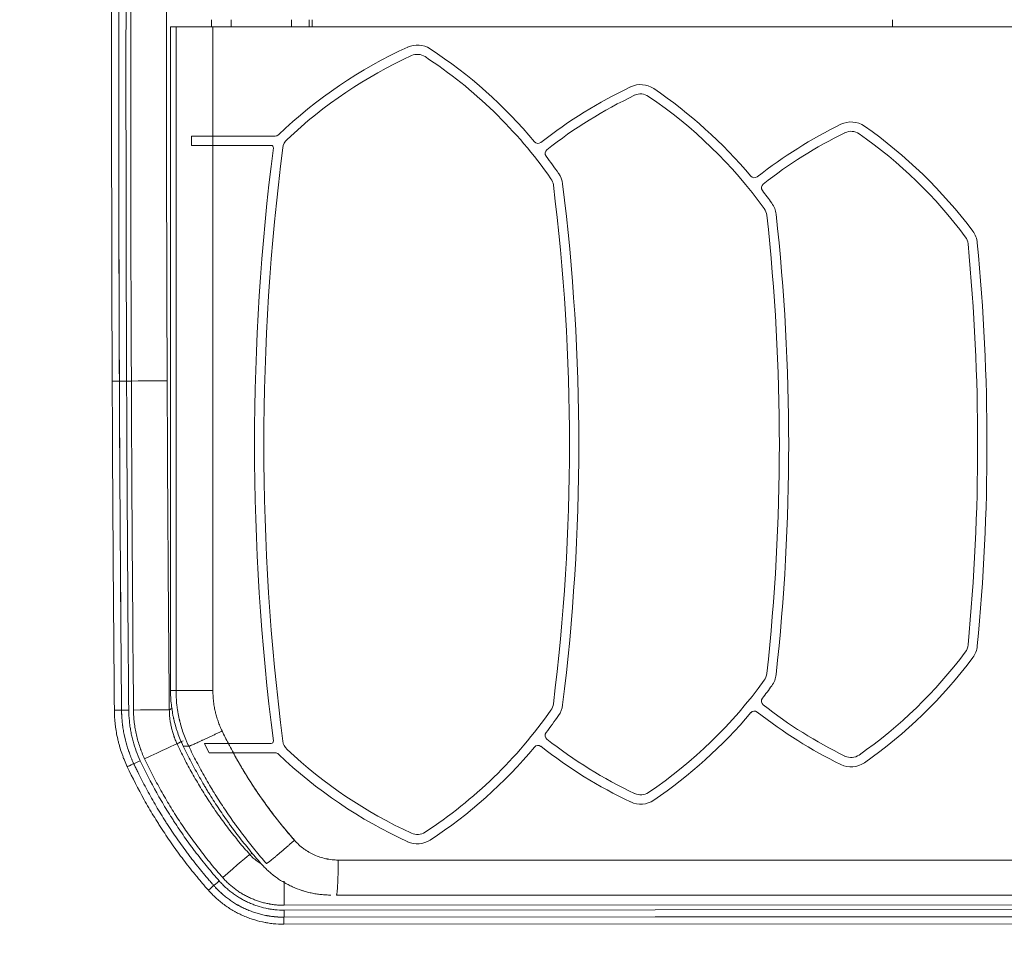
# Model space of a CAD drawing. Header units: millimetres. Extents: x 0 to 594, y 0 to 420.
# Tile 489 of 656: x 166 to 187, y 304 to 324. Entities that reach past the tile are written whole.
import ezdxf

# ---------------------------------------------------------------- set-up
doc = ezdxf.new("R2010")
doc.units = ezdxf.units.MM
doc.layers.add('1', color=7, linetype='Continuous', true_color=0xffffff)
doc.styles.add('Arial', font='txt')
doc.dimstyles.get("Standard").update_dxf_attribs({"dimtxt": 0.18, "dimasz": 0.18, "dimexe": 0.18, "dimexo": 0.0625, "dimgap": 0.09, "dimtad": 0, "dimtih": 1, "dimtoh": 1, "dimdec": 4, "dimzin": 0, "dimdsep": 46, "dimtxsty": 'Standard', "dimcen": 0.09, "dimadec": 0, "dimazin": 0, "dimtfac": 1, "dimtdec": 4, "dimtofl": 0, "dimtmove": 0, "dimatfit": 3, "dimfxl": 0, "dimtolj": 1, "dimtzin": 0, "dimarcsym": 0})

# ---------------------------------------------------------------- blocks, each defined once
blk = doc.blocks.new('_U3')
at = {"layer": '1', "color": 18, "lineweight": 18}
for p, q in [((145.912, 334.177), (158.012, 334.177)), ((156.012, 334.177), (156.012, 250.425)), ((145.911, 298.634), (158.012, 298.634)), ((156.012, 250.425), (161.012, 250.425))]:
    blk.add_line(p, q, dxfattribs=at)
at = {"layer": '1', "color": 18}
for points in [[(156.012, 334.177), (156.95, 330.677), (155.074, 330.677)], [(156.012, 298.634), (155.074, 302.134), (156.95, 302.134)]]:
    blk.add_solid(points, dxfattribs=at)
at = {"layer": '1', "color": 18, "linetype": 'Continuous', "lineweight": 13, "char_height": 3.5, "attachment_point": 7, "line_spacing_factor": 1.047437, "style": 'Arial'}
for s, insert in [('\\fArial|b0|i0;\\W1.0000;0.7', (162.697, 247.789)), ('\\fArial|b0|i0;\\W1.0000;CTRS', (172.644, 247.789)), ('\\fArial|b0|i0;\\W1.0000;FWD LIFT POINTS', (162.697, 240.727))]:
    blk.add_mtext(s, dxfattribs=dict(at, insert=insert))

msp = doc.modelspace()

# ---------------------------------------------------------------- linework, layer by layer
at = {"layer": '1', "color": 155, "linetype": 'Continuous', "lineweight": 18}
for p, q in [((169.309, 323.987), (169.309, 309.784)), ((169.309, 323.987), (169.309, 309.784)), ((169.31, 323.987), (169.309, 323.987)), ((169.31, 323.987), (169.309, 323.987)), ((169.31, 323.987), (169.428, 323.987)), ((169.31, 323.987), (169.428, 323.987)), ((169.428, 323.987), (170.216, 323.987)), ((169.428, 323.987), (170.216, 323.987)), ((170.216, 323.987), (190.367, 323.987)), ((170.216, 323.987), (190.367, 323.987)), ((172.342, 323.987), (172.342, 324.137)), ((184.764, 324.137), (184.764, 323.987)), ((169.759, 321.648), (169.759, 321.448)), ((169.759, 321.648), (170.216, 321.648)), ((170.216, 321.648), (171.552, 321.648)), ((170.216, 321.448), (169.759, 321.448)), ((171.462, 321.448), (170.216, 321.448)), ((168.215, 316.404), (168.216, 316.404)), ((169.31, 309.784), (169.309, 309.784)), ((169.31, 309.784), (169.309, 309.784)), ((170.548, 308.648), (171.462, 308.648)), ((171.552, 308.448), (170.654, 308.448)), ((190.12, 305.405), (172.86, 305.405)), ((190.12, 305.405), (172.86, 305.405))]:
    msp.add_line(p, q, dxfattribs=at)
at = {"layer": '1', "color": 155, "linetype": 'Continuous', "lineweight": 13}
for p, q in [((169.31, 323.987), (169.31, 309.784)), ((169.31, 323.987), (169.31, 309.784)), ((169.428, 309.784), (169.428, 323.987)), ((170.216, 323.987), (170.216, 321.448)), ((170.216, 323.987), (170.216, 321.648)), ((171.901, 323.987), (171.901, 324.137)), ((172.28, 324.137), (172.28, 323.987)), ((179.245, 322.519), (179.238, 322.519)), ((183.747, 321.719), (183.739, 321.719)), ((170.216, 321.448), (170.216, 309.784)), ((177.349, 321.215), (177.341, 321.215)), ((177.359, 321.354), (177.366, 321.354)), ((177.609, 320.849), (177.617, 320.849)), ((177.703, 320.624), (177.696, 320.624)), ((181.99, 320.621), (181.998, 320.621)), ((181.98, 320.481), (181.972, 320.481)), ((182.174, 320.212), (182.182, 320.212)), ((182.274, 319.973), (182.266, 319.973)), ((168.429, 316.405), (168.37, 316.405)), ((168.472, 316.405), (168.429, 316.405)), ((182.266, 310.124), (182.274, 310.124)), ((182.182, 309.885), (182.174, 309.885)), ((169.31, 309.784), (169.428, 309.784)), ((169.428, 309.784), (170.216, 309.784)), ((177.696, 309.473), (177.703, 309.473)), ((181.972, 309.616), (181.98, 309.616)), ((181.998, 309.476), (181.99, 309.476)), ((168.262, 309.362), (168.263, 309.362)), ((177.617, 309.248), (177.609, 309.248)), ((177.341, 308.882), (177.349, 308.882)), ((177.366, 308.742), (177.359, 308.742)), ((183.739, 308.378), (183.747, 308.378)), ((168.523, 308.215), (168.524, 308.215)), ((179.238, 307.578), (179.245, 307.578)), ((172.9, 306.155), (190.159, 306.155)), ((172.9, 306.155), (190.159, 306.155)), ((170.236, 305.608), (170.237, 305.609)), ((191.817, 305.202), (171.74, 305.187)), ((171.743, 305.081), (191.597, 305.097)), ((191.59, 304.795), (171.737, 304.78)), ((191.594, 304.947), (171.74, 304.931)), ((171.74, 304.93), (191.593, 304.945)), ((171.74, 304.93), (171.74, 304.931))]:
    msp.add_line(p, q, dxfattribs=at)
at = {"layer": '1', "color": 155, "linetype": 'Continuous', "lineweight": 18}
for centre, major_axis, ratio, start_param, end_param in [((178.579, 314.364), (0, 10.1), 0.99863, 0.428633, 0.761301), ((174.594, 323.096), (0, 0.5), 0.99863, 5.704997, 6.711819), ((178.579, 314.364), (0, 9.9), 0.99863, 0.428633, 0.754836), ((174.594, 323.096), (0, 0.3), 0.99863, 5.704997, 6.711819), ((169.355, 315.056), (0, 9.9), 0.99863, 5.323245, 5.704997), ((169.355, 315.056), (0, 10.1), 0.99863, 5.407371, 5.704997), ((183.477, 313.572), (0, 10.1), 0.99863, 0.442339, 0.666704), ((179.374, 322.248), (0, 0.5), 0.99863, 5.689421, 6.725524), ((183.477, 313.572), (0, 9.9), 0.99863, 0.442339, 0.66635), ((179.374, 322.248), (0, 0.3), 0.99863, 5.689421, 6.725524), ((174.01, 314.291), (0, 9.9), 0.99863, 5.338709, 5.689421), ((174.01, 314.291), (0, 10.1), 0.99863, 5.411239, 5.689421), ((188.094, 312.827), (0, 10.1), 0.99863, 0.45524, 0.665016), ((183.879, 321.449), (0, 0.5), 0.99863, 5.67477, 6.738425), ((178.399, 313.572), (0, 10.1), 0.99863, 5.353248, 5.67477), ((171.552, 321.748), (0, 0.1), 0.99863, 3.141593, 3.902894), ((188.094, 312.827), (0, 9.9), 0.99863, 0.45524, 0.664436), ((183.879, 321.449), (0, 0.3), 0.99863, 5.67477, 6.738425), ((178.399, 313.572), (0, 9.9), 0.99863, 5.353248, 5.67477), ((171.462, 321.398), (0, 0.05), 0.99863, 4.585428, 6.283185), ((172.01, 321.357), (0, 0.3), 0.99863, 0.754836, 1.443267), ((177.178, 321.588), (0, 0.1), 0.99863, 2.265779, 3.808297), ((221.14, 315.048), (0, 50.1), 0.99863, 1.443835, 1.697757), ((221.14, 315.048), (0, 49.9), 0.99863, 1.443267, 1.698325), ((177.428, 321.276), (0, 0.1), 0.99863, 0.66635, 2.226559), ((169.355, 315.056), (0, 10.1), 0.99863, 5.323245, 5.368152), ((177.208, 320.563), (0, 0.5), 0.99863, 4.83634, 5.323245), ((177.208, 320.563), (0, 0.3), 0.99863, 4.83634, 5.323245), ((133.011, 315.048), (0, 44.9), 0.99863, 4.588438, 4.83634), ((133.011, 315.048), (0, 45.1), 0.99863, 4.588438, 4.83634), ((181.808, 320.853), (0, 0.1), 0.99863, 2.269647, 3.806609), ((182.059, 320.542), (0, 0.1), 0.99863, 0.664436, 2.230424), ((174.01, 314.291), (0, 10.1), 0.99863, 5.338709, 5.372017), ((181.777, 319.919), (0, 0.5), 0.99863, 4.821803, 5.338709), ((181.777, 319.919), (0, 0.3), 0.99863, 4.821803, 5.338709), ((137.505, 315.048), (0, 44.9), 0.99863, 4.602975, 4.821803), ((137.505, 315.048), (0, 45.1), 0.99863, 4.602975, 4.821803), ((186.084, 319.312), (0, 0.5), 0.99863, 4.808122, 5.353248), ((186.084, 319.312), (0, 0.3), 0.99863, 4.808122, 5.353248), ((141.749, 315.048), (0, 44.9), 0.99863, 4.616656, 4.808122), ((141.749, 315.048), (0, 45.1), 0.99863, 4.616656, 4.808122), ((168.066, 316.403), (0.15, 0.001), 0.000099, 0.034906, 1.594053), ((186.084, 310.785), (0, 0.3), 0.99863, 4.07153, 4.616656), ((186.084, 310.785), (0, 0.5), 0.99863, 4.07153, 4.616656), ((178.399, 316.525), (0, 9.9), 0.99863, 3.750008, 4.07153), ((178.399, 316.525), (0, 10.1), 0.99863, 3.750008, 4.07153), ((181.777, 310.178), (0, 0.3), 0.99863, 4.086069, 4.602975), ((181.777, 310.178), (0, 0.5), 0.99863, 4.086069, 4.602975), ((174.01, 315.806), (0, 9.9), 0.99863, 3.735357, 4.086069), ((174.01, 315.806), (0, 10.1), 0.99863, 4.052761, 4.086069), ((177.208, 309.534), (0, 0.3), 0.99863, 4.101533, 4.588438), ((177.208, 309.534), (0, 0.5), 0.99863, 4.101533, 4.588438), ((182.059, 309.555), (0, 0.1), 0.99863, 0.911168, 2.477157), ((188.094, 317.27), (0, 9.9), 0.99863, 2.477157, 2.686352), ((169.355, 315.041), (0, 9.9), 0.99863, 3.719781, 4.101533), ((169.355, 315.041), (0, 10.1), 0.99863, 4.056626, 4.101533), ((174.01, 315.806), (0, 10.1), 0.99863, 3.735357, 4.013539), ((181.808, 309.243), (0, 0.1), 0.99863, 5.618169, 7.155131), ((188.094, 317.27), (0, 10.1), 0.99863, 2.476576, 2.686352), ((177.428, 308.821), (0, 0.1), 0.99863, 0.915034, 2.475242), ((171.462, 308.698), (0, 0.05), 0.99863, 3.141593, 4.83935), ((172.01, 308.74), (0, 0.3), 0.99863, 1.698325, 2.386756), ((169.355, 315.041), (0, 10.1), 0.99863, 3.719781, 4.017407), ((177.178, 308.509), (0, 0.1), 0.99863, 5.616481, 7.158999), ((183.477, 316.525), (0, 10.1), 0.99863, 2.474888, 2.699254), ((183.477, 316.525), (0, 9.9), 0.99863, 2.475242, 2.699254), ((171.552, 308.348), (0, 0.1), 0.99863, 5.521884, 6.283185), ((178.579, 315.733), (0, 10.1), 0.99863, 2.380292, 2.712959), ((178.579, 315.733), (0, 9.9), 0.99863, 2.386756, 2.712959), ((183.879, 308.648), (0, 0.3), 0.99863, 2.686352, 3.750008), ((183.879, 308.648), (0, 0.5), 0.99863, 2.686352, 3.750008), ((179.374, 307.849), (0, 0.3), 0.99863, 2.699254, 3.735357), ((179.374, 307.849), (0, 0.5), 0.99863, 2.699254, 3.735357), ((174.594, 307.001), (0, 0.3), 0.99863, 2.712959, 3.719781), ((174.594, 307.001), (0, 0.5), 0.99863, 2.712959, 3.719781)]:
    msp.add_ellipse(centre, major_axis=major_axis, ratio=ratio, start_param=start_param, end_param=end_param, dxfattribs=at)
at = {"layer": '1', "color": 155, "linetype": 'Continuous', "lineweight": 13}
for centre, major_axis, ratio, start_param, end_param in [((168.489, 316.405), (-0.75, -0.003), 0.000099, 3.193897, 4.735679), ((168.112, 309.36), (0.15, 0.001), 0.000208, 0.034907, 1.594095), ((168.413, 309.363), (-0.15, -0.001), 0.000208, 0.034907, 1.594095), ((168.535, 309.364), (-0.75, -0.007), 0.000208, 3.193924, 4.735687), ((168.772, 308.323), (-0.679, -0.319), 0.009907, 3.199861, 4.733477), ((168.388, 308.151), (0.136, 0.064), 0.009907, 1.259359, 1.591884), ((168.388, 308.151), (0.136, 0.064), 0.009907, 0.034908, 1.259359), ((168.66, 308.279), (0.136, 0.064), 0.009907, 3.176501, 4.733477), ((170.445, 305.778), (-0.562, -0.497), 0.015425, 3.197965, 4.729851), ((170.349, 305.708), (0.112, 0.099), 0.015425, 3.176503, 4.729851), ((171.757, 305.187), (-0.001, 0.75), 0.023297, 0.809005, 1.570779), ((170.124, 305.509), (0.112, 0.099), 0.015425, 0.034911, 1.588258), ((171.74, 305.081), (0, 0.15), 0.023297, 3.176509, 4.712371), ((171.74, 304.78), (0, -0.15), 0.023297, 3.176509, 4.712371)]:
    msp.add_ellipse(centre, major_axis=major_axis, ratio=ratio, start_param=start_param, end_param=end_param, dxfattribs=at)
for points, knots in [([(168.062, 316.403), (168.055, 318.039), (168.051, 319.675), (168.048, 322.947), (168.049, 324.583), (168.06, 329.49), (168.079, 332.762), (168.108, 336.034)], [0, 0, 0, 0, 0.25, 0.25, 0.5, 0.5, 1, 1, 1, 1]), ([(168.261, 336.032), (168.232, 332.761), (168.214, 329.49), (168.202, 324.582), (168.201, 322.947), (168.204, 319.675), (168.209, 318.04), (168.215, 316.404)], [0, 0, 0, 0, 0.5, 0.5, 0.75, 0.75, 1, 1, 1, 1]), ([(168.216, 316.404), (168.21, 318.04), (168.205, 319.676), (168.202, 322.947), (168.203, 324.583), (168.211, 327.855), (168.217, 329.491), (168.236, 332.762), (168.248, 334.398), (168.262, 336.034)], [0, 0, 0, 0, 0.25, 0.25, 0.5, 0.5, 0.75, 0.75, 1, 1, 1, 1]), ([(168.416, 336.051), (168.401, 334.414), (168.389, 332.776), (168.371, 329.502), (168.364, 327.865), (168.357, 324.591), (168.356, 322.953), (168.359, 319.679), (168.363, 318.042), (168.37, 316.405)], [0, 0, 0, 0, 0.25, 0.25, 0.5, 0.5, 0.75, 0.75, 1, 1, 1, 1]), ([(168.37, 316.404), (168.36, 316.404), (168.35, 316.404), (168.331, 316.404), (168.322, 316.404), (168.304, 316.404), (168.295, 316.404), (168.278, 316.404), (168.271, 316.404), (168.256, 316.404), (168.25, 316.404), (168.239, 316.404), (168.234, 316.404), (168.226, 316.404), (168.223, 316.404), (168.218, 316.404), (168.217, 316.404), (168.216, 316.404)], [0, 0, 0, 0, 0.125, 0.125, 0.25, 0.25, 0.375, 0.375, 0.5, 0.5, 0.625, 0.625, 0.75, 0.75, 0.875, 0.875, 1, 1, 1, 1]), ([(169.7, 308.591), (169.7, 308.591), (169.7, 308.592), (169.699, 308.592), (169.699, 308.593), (169.698, 308.596), (169.695, 308.601), (169.69, 308.611), (169.681, 308.632), (169.662, 308.673), (169.647, 308.708), (169.618, 308.779), (169.581, 308.875), (169.55, 308.973), (169.529, 309.047), (169.522, 309.071), (169.512, 309.109), (169.508, 309.128), (169.503, 309.146), (169.5, 309.159), (169.499, 309.165), (169.486, 309.222), (169.476, 309.272), (169.463, 309.348), (169.457, 309.386), (169.452, 309.425), (169.449, 309.45), (169.447, 309.463), (169.434, 309.578), (169.428, 309.681), (169.428, 309.784)], [0, 0, 0, 0, 0.000977, 0.000977, 0.001953, 0.003906, 0.007813, 0.015625, 0.03125, 0.0625, 0.125, 0.125, 0.25, 0.375, 0.375, 0.4375, 0.4375, 0.46875, 0.484375, 0.484375, 0.5, 0.5, 0.625, 0.625, 0.6875, 0.71875, 0.71875, 0.75, 0.75, 1, 1, 1, 1]), ([(170.216, 309.784), (170.216, 309.709), (170.221, 309.634), (170.23, 309.551), (170.231, 309.541), (170.234, 309.523), (170.237, 309.495), (170.242, 309.467), (170.251, 309.412), (170.258, 309.375), (170.269, 309.329), (170.271, 309.32), (170.275, 309.302), (170.282, 309.275), (170.29, 309.248), (170.305, 309.194), (170.328, 309.123), (170.354, 309.053), (170.383, 308.984), (170.398, 308.95), (170.414, 308.916)], [0, 0, 0, 0, 0.25, 0.25, 0.28125, 0.28125, 0.3125, 0.375, 0.375, 0.5, 0.5, 0.53125, 0.53125, 0.5625, 0.625, 0.625, 0.75, 0.875, 0.875, 1, 1, 1, 1]), ([(168.384, 308.151), (168.362, 308.198), (168.341, 308.246), (168.312, 308.318), (168.302, 308.342), (168.284, 308.391), (168.275, 308.416), (168.25, 308.49), (168.234, 308.539), (168.213, 308.614), (168.206, 308.64), (168.196, 308.677), (168.193, 308.69), (168.187, 308.715), (168.184, 308.728), (168.169, 308.792), (168.159, 308.843), (168.146, 308.92), (168.14, 308.958), (168.134, 308.997), (168.131, 309.023), (168.129, 309.036), (168.116, 309.152), (168.109, 309.256), (168.108, 309.36)], [0, 0, 0, 0, 0.125, 0.125, 0.1875, 0.1875, 0.25, 0.25, 0.375, 0.375, 0.4375, 0.4375, 0.46875, 0.46875, 0.5, 0.5, 0.625, 0.625, 0.6875, 0.71875, 0.71875, 0.75, 0.75, 1, 1, 1, 1]), ([(168.262, 309.362), (168.262, 309.361), (168.262, 309.359), (168.262, 309.357), (168.262, 309.353), (168.262, 309.345), (168.262, 309.328), (168.263, 309.293), (168.266, 309.225), (168.272, 309.147), (168.278, 309.088), (168.281, 309.059), (168.282, 309.05), (168.285, 309.03), (168.291, 308.982), (168.305, 308.895), (168.321, 308.818), (168.334, 308.761), (168.338, 308.742), (168.348, 308.704), (168.352, 308.685), (168.368, 308.628), (168.379, 308.59), (168.397, 308.534), (168.406, 308.507), (168.415, 308.479), (168.422, 308.46), (168.425, 308.451), (168.429, 308.442)], [0, 0, 0, 0, 0.003906, 0.003906, 0.007812, 0.015625, 0.03125, 0.0625, 0.125, 0.25, 0.3125, 0.3125, 0.34375, 0.34375, 0.375, 0.5, 0.625, 0.625, 0.6875, 0.6875, 0.75, 0.75, 0.875, 0.875, 0.9375, 0.96875, 0.96875, 1, 1, 1, 1]), ([(168.429, 308.445), (168.402, 308.518), (168.378, 308.592), (168.356, 308.677), (168.353, 308.687), (168.348, 308.706), (168.346, 308.715), (168.339, 308.743), (168.334, 308.762), (168.321, 308.819), (168.306, 308.896), (168.294, 308.973), (168.287, 309.021), (168.286, 309.031), (168.283, 309.05), (168.28, 309.08), (168.273, 309.147), (168.267, 309.225), (168.264, 309.293), (168.263, 309.328), (168.263, 309.345), (168.263, 309.353), (168.263, 309.358), (168.263, 309.359), (168.263, 309.361), (168.263, 309.361), (168.263, 309.362)], [0, 0, 0, 0, 0.25, 0.25, 0.28125, 0.28125, 0.3125, 0.3125, 0.375, 0.375, 0.5, 0.625, 0.625, 0.65625, 0.65625, 0.6875, 0.75, 0.875, 0.9375, 0.96875, 0.984375, 0.992188, 0.996094, 0.998047, 0.998047, 1, 1, 1, 1]), ([(168.755, 308.323), (168.736, 308.364), (168.718, 308.406), (168.692, 308.468), (168.684, 308.489), (168.674, 308.516), (168.672, 308.521), (168.668, 308.532), (168.667, 308.537), (168.661, 308.553), (168.657, 308.564), (168.639, 308.617), (168.625, 308.66), (168.601, 308.746), (168.579, 308.832), (168.553, 308.963), (168.534, 309.096), (168.526, 309.185), (168.52, 309.274), (168.518, 309.319), (168.518, 309.364)], [0, 0, 0, 0, 0.125, 0.125, 0.1875, 0.1875, 0.203125, 0.203125, 0.21875, 0.21875, 0.25, 0.25, 0.375, 0.375, 0.5, 0.625, 0.75, 0.875, 0.875, 1, 1, 1, 1]), ([(169.284, 309.371), (169.285, 309.339), (169.286, 309.308), (169.29, 309.245), (169.295, 309.183), (169.309, 309.09), (169.327, 308.998), (169.35, 308.908), (169.369, 308.848), (169.381, 308.81), (169.384, 308.803), (169.389, 308.788), (169.392, 308.781), (169.4, 308.758), (169.406, 308.744), (169.424, 308.7), (169.437, 308.671), (169.45, 308.642)], [0, 0, 0, 0, 0.125, 0.125, 0.25, 0.375, 0.5, 0.625, 0.75, 0.75, 0.78125, 0.78125, 0.8125, 0.8125, 0.875, 0.875, 1, 1, 1, 1]), ([(168.429, 309.132), (168.43, 309.113), (168.433, 309.086), (168.437, 309.058), (168.439, 309.04), (168.44, 309.031), (168.447, 308.985), (168.453, 308.948), (168.467, 308.875), (168.474, 308.839), (168.486, 308.785), (168.491, 308.767), (168.5, 308.731), (168.505, 308.713), (168.529, 308.623), (168.575, 308.482), (168.632, 308.346), (168.663, 308.279)], [0, 0, 0, 0, 0.0625, 0.09375, 0.09375, 0.125, 0.125, 0.25, 0.25, 0.375, 0.375, 0.4375, 0.4375, 0.5, 0.5, 0.75, 1, 1, 1, 1]), ([(169.7, 308.591), (169.701, 308.591), (169.704, 308.591), (169.711, 308.594), (169.715, 308.595), (169.726, 308.599), (169.733, 308.602), (169.748, 308.608), (169.757, 308.612), (169.776, 308.62), (169.787, 308.624), (169.81, 308.634), (169.822, 308.64), (169.849, 308.652), (169.863, 308.658), (169.893, 308.672), (169.909, 308.679), (169.942, 308.694), (169.959, 308.702), (169.995, 308.718), (170.014, 308.727), (170.052, 308.744), (170.071, 308.754), (170.112, 308.772), (170.132, 308.782), (170.174, 308.802), (170.195, 308.812), (170.238, 308.832), (170.26, 308.842), (170.304, 308.863), (170.326, 308.874), (170.37, 308.895), (170.392, 308.906), (170.414, 308.916)], [0, 0, 0, 0, 0.0625, 0.0625, 0.125, 0.125, 0.1875, 0.1875, 0.25, 0.25, 0.3125, 0.3125, 0.375, 0.375, 0.4375, 0.4375, 0.5, 0.5, 0.5625, 0.5625, 0.625, 0.625, 0.6875, 0.6875, 0.75, 0.75, 0.8125, 0.8125, 0.875, 0.875, 0.9375, 0.9375, 1, 1, 1, 1]), ([(169.45, 308.642), (169.5, 308.535), (169.605, 308.322), (169.773, 308.009), (169.952, 307.702), (170.078, 307.502), (170.16, 307.378), (170.176, 307.353), (170.209, 307.304), (170.259, 307.23), (170.31, 307.157), (170.413, 307.012), (170.553, 306.822), (170.774, 306.543), (170.928, 306.363), (171.006, 306.274)], [0, 0, 0, 0, 0.125, 0.25, 0.375, 0.5, 0.5, 0.53125, 0.53125, 0.5625, 0.625, 0.625, 0.75, 0.875, 1, 1, 1, 1]), ([(171.363, 306.081), (171.28, 306.176), (171.117, 306.368), (170.96, 306.565), (170.846, 306.714), (170.808, 306.765), (170.752, 306.841), (170.733, 306.866), (170.696, 306.917), (170.678, 306.942), (170.586, 307.07), (170.515, 307.174), (170.376, 307.384), (170.308, 307.49), (170.226, 307.624), (170.21, 307.651), (170.177, 307.705), (170.161, 307.732), (170.113, 307.813), (170.081, 307.868), (169.988, 308.032), (169.868, 308.253), (169.755, 308.477), (169.7, 308.591)], [0, 0, 0, 0, 0.125, 0.25, 0.25, 0.3125, 0.3125, 0.34375, 0.34375, 0.375, 0.375, 0.5, 0.5, 0.625, 0.625, 0.65625, 0.65625, 0.6875, 0.6875, 0.75, 0.75, 0.875, 1, 1, 1, 1]), ([(170.545, 308.653), (170.554, 308.636), (170.617, 308.515), (170.683, 308.395), (170.769, 308.242), (170.799, 308.191), (170.844, 308.116), (170.859, 308.09), (170.889, 308.04), (170.904, 308.015), (170.981, 307.89), (171.044, 307.791), (171.173, 307.596), (171.24, 307.499), (171.325, 307.38), (171.342, 307.356), (171.377, 307.309), (171.394, 307.285), (171.446, 307.214), (171.482, 307.167), (171.589, 307.028), (171.734, 306.844), (171.886, 306.666), (171.964, 306.578)], [0, 0, 0, 0, 0.022909, 0.162494, 0.162494, 0.232286, 0.232286, 0.267182, 0.267182, 0.302078, 0.302078, 0.441662, 0.441662, 0.581247, 0.581247, 0.616143, 0.616143, 0.651039, 0.651039, 0.720831, 0.720831, 0.860416, 1, 1, 1, 1]), ([(168.524, 308.215), (168.524, 308.216), (168.524, 308.216), (168.523, 308.217), (168.522, 308.219), (168.52, 308.223), (168.516, 308.231), (168.509, 308.248), (168.494, 308.281), (168.482, 308.31), (168.458, 308.367), (168.443, 308.406), (168.429, 308.445)], [0, 0, 0, 0, 0.007812, 0.007812, 0.015625, 0.03125, 0.0625, 0.125, 0.25, 0.5, 0.5, 1, 1, 1, 1]), ([(168.429, 308.442), (168.443, 308.403), (168.458, 308.365), (168.481, 308.308), (168.493, 308.28), (168.508, 308.247), (168.515, 308.233), (168.519, 308.224), (168.521, 308.219), (168.523, 308.215)], [0, 0, 0, 0, 0.5, 0.5, 0.75, 0.875, 0.9375, 0.9375, 1, 1, 1, 1]), ([(170.654, 308.448), (170.7, 308.365), (170.747, 308.282), (170.806, 308.179), (170.819, 308.158), (170.843, 308.117), (170.855, 308.097), (170.892, 308.035), (170.917, 307.994), (170.992, 307.873), (171.043, 307.793), (171.148, 307.633), (171.229, 307.515), (171.312, 307.399), (171.354, 307.341), (171.368, 307.321), (171.396, 307.283), (171.467, 307.187), (171.597, 307.016), (171.777, 306.794), (171.901, 306.649), (171.964, 306.578)], [0, 0, 0, 0, 0.125, 0.125, 0.15625, 0.15625, 0.1875, 0.1875, 0.25, 0.25, 0.375, 0.375, 0.5, 0.5625, 0.5625, 0.59375, 0.59375, 0.625, 0.75, 0.875, 1, 1, 1, 1]), ([(170.12, 305.509), (170.076, 305.558), (170.011, 305.633), (169.947, 305.709), (169.905, 305.76), (169.884, 305.785), (169.779, 305.913), (169.614, 306.12), (169.38, 306.439), (169.23, 306.657), (169.14, 306.795), (169.113, 306.837), (169.086, 306.879), (169.068, 306.907), (169.059, 306.921), (169.015, 306.991), (168.911, 307.159), (168.811, 307.33), (168.617, 307.676), (168.497, 307.911), (168.384, 308.151)], [0, 0, 0, 0, 0.0625, 0.09375, 0.09375, 0.125, 0.125, 0.25, 0.375, 0.5, 0.5, 0.53125, 0.546875, 0.546875, 0.5625, 0.5625, 0.625, 0.75, 0.75, 1, 1, 1, 1]), ([(170.237, 305.609), (170.235, 305.61), (170.234, 305.612), (170.231, 305.615), (170.227, 305.619), (170.218, 305.63), (170.199, 305.651), (170.162, 305.695), (170.087, 305.781), (170.024, 305.856), (169.9, 306.007), (169.819, 306.109), (169.72, 306.239), (169.7, 306.265), (169.661, 306.317), (169.603, 306.396), (169.546, 306.475), (169.432, 306.635), (169.359, 306.742), (169.269, 306.878), (169.251, 306.906), (169.225, 306.947), (169.216, 306.961), (169.199, 306.988), (169.155, 307.057), (169.043, 307.237), (168.879, 307.519), (168.725, 307.805), (168.623, 308.009), (168.573, 308.112), (168.549, 308.163), (168.536, 308.189), (168.53, 308.202), (168.528, 308.208), (168.526, 308.211), (168.525, 308.213), (168.524, 308.215)], [0, 0, 0, 0, 0.001953, 0.001953, 0.003906, 0.007813, 0.015625, 0.03125, 0.0625, 0.125, 0.125, 0.25, 0.25, 0.28125, 0.28125, 0.3125, 0.375, 0.375, 0.5, 0.5, 0.53125, 0.53125, 0.546875, 0.546875, 0.5625, 0.625, 0.75, 0.875, 0.9375, 0.96875, 0.984375, 0.992188, 0.996094, 0.998047, 0.998047, 1, 1, 1, 1]), ([(168.663, 308.279), (168.773, 308.046), (168.89, 307.817), (169.078, 307.481), (169.175, 307.314), (169.285, 307.137), (169.329, 307.069), (169.346, 307.042), (169.355, 307.028), (169.381, 306.987), (169.398, 306.96), (169.487, 306.826), (169.559, 306.72), (169.671, 306.562), (169.727, 306.484), (169.785, 306.407), (169.823, 306.355), (169.843, 306.33), (169.941, 306.202), (170.1, 306), (170.267, 305.804), (170.353, 305.708)], [0, 0, 0, 0, 0.25, 0.25, 0.375, 0.4375, 0.453125, 0.453125, 0.46875, 0.46875, 0.5, 0.5, 0.625, 0.625, 0.6875, 0.71875, 0.71875, 0.75, 0.75, 0.875, 1, 1, 1, 1]), ([(170.428, 305.778), (170.343, 305.874), (170.26, 305.971), (170.098, 306.168), (169.94, 306.368), (169.789, 306.573), (169.642, 306.78), (169.57, 306.885), (169.431, 307.097), (169.295, 307.312), (169.103, 307.641), (168.983, 307.866), (168.866, 308.093), (168.81, 308.207), (168.755, 308.323)], [0, 0, 0, 0, 0.125, 0.125, 0.25, 0.375, 0.375, 0.5, 0.5, 0.625, 0.75, 0.875, 0.875, 1, 1, 1, 1]), ([(171.363, 306.081), (171.364, 306.081), (171.367, 306.082), (171.373, 306.085), (171.377, 306.088), (171.386, 306.094), (171.392, 306.098), (171.405, 306.108), (171.413, 306.113), (171.429, 306.125), (171.438, 306.132), (171.458, 306.148), (171.468, 306.156), (171.491, 306.174), (171.503, 306.184), (171.528, 306.204), (171.541, 306.215), (171.569, 306.238), (171.584, 306.25), (171.614, 306.275), (171.629, 306.289), (171.661, 306.316), (171.678, 306.329), (171.711, 306.358), (171.729, 306.373), (171.763, 306.403), (171.781, 306.418), (171.817, 306.449), (171.835, 306.465), (171.872, 306.497), (171.89, 306.513), (171.927, 306.545), (171.946, 306.562), (171.964, 306.578)], [0, 0, 0, 0, 0.0625, 0.0625, 0.125, 0.125, 0.1875, 0.1875, 0.25, 0.25, 0.3125, 0.3125, 0.375, 0.375, 0.4375, 0.4375, 0.5, 0.5, 0.5625, 0.5625, 0.625, 0.625, 0.6875, 0.6875, 0.75, 0.75, 0.8125, 0.8125, 0.875, 0.875, 0.9375, 0.9375, 1, 1, 1, 1]), ([(171.363, 306.081), (171.364, 306.081), (171.367, 306.082), (171.373, 306.085), (171.377, 306.088), (171.386, 306.094), (171.392, 306.098), (171.405, 306.108), (171.413, 306.113), (171.429, 306.125), (171.438, 306.132), (171.458, 306.148), (171.468, 306.156), (171.491, 306.174), (171.503, 306.184), (171.528, 306.204), (171.541, 306.215), (171.569, 306.238), (171.584, 306.25), (171.614, 306.275), (171.629, 306.289), (171.661, 306.316), (171.678, 306.329), (171.711, 306.358), (171.729, 306.373), (171.763, 306.403), (171.781, 306.418), (171.817, 306.449), (171.835, 306.465), (171.872, 306.497), (171.89, 306.513), (171.927, 306.545), (171.946, 306.562), (171.964, 306.578)], [0, 0, 0, 0, 0.0625, 0.0625, 0.125, 0.125, 0.1875, 0.1875, 0.25, 0.25, 0.3125, 0.3125, 0.375, 0.375, 0.4375, 0.4375, 0.5, 0.5, 0.5625, 0.5625, 0.625, 0.625, 0.6875, 0.6875, 0.75, 0.75, 0.8125, 0.8125, 0.875, 0.875, 0.9375, 0.9375, 1, 1, 1, 1]), ([(171.964, 306.578), (171.993, 306.544), (172.024, 306.513), (172.089, 306.453), (172.123, 306.425), (172.176, 306.386), (172.194, 306.374), (172.222, 306.355), (172.231, 306.349), (172.245, 306.341), (172.25, 306.338), (172.259, 306.332), (172.264, 306.329), (172.288, 306.315), (172.307, 306.304), (172.347, 306.284), (172.366, 306.275), (172.426, 306.247), (172.467, 306.232), (172.55, 306.204), (172.593, 306.192), (172.642, 306.182), (172.647, 306.181), (172.658, 306.179), (172.674, 306.175), (172.691, 306.173), (172.723, 306.167), (172.767, 306.161), (172.811, 306.158), (172.855, 306.155), (172.878, 306.155), (172.9, 306.155)], [0, 0, 0, 0, 0.125, 0.125, 0.25, 0.25, 0.3125, 0.3125, 0.34375, 0.34375, 0.359375, 0.359375, 0.375, 0.375, 0.4375, 0.4375, 0.5, 0.5, 0.625, 0.625, 0.75, 0.75, 0.765625, 0.765625, 0.78125, 0.8125, 0.8125, 0.875, 0.9375, 0.9375, 1, 1, 1, 1]), ([(171.964, 306.578), (171.993, 306.544), (172.024, 306.513), (172.089, 306.453), (172.123, 306.425), (172.176, 306.386), (172.194, 306.374), (172.222, 306.355), (172.231, 306.349), (172.245, 306.341), (172.25, 306.338), (172.259, 306.332), (172.264, 306.329), (172.288, 306.315), (172.307, 306.304), (172.347, 306.284), (172.366, 306.275), (172.426, 306.247), (172.467, 306.232), (172.55, 306.204), (172.593, 306.192), (172.642, 306.182), (172.647, 306.181), (172.658, 306.179), (172.674, 306.175), (172.691, 306.173), (172.723, 306.167), (172.767, 306.161), (172.811, 306.158), (172.855, 306.155), (172.878, 306.155), (172.9, 306.155)], [0, 0, 0, 0, 0.125, 0.125, 0.25, 0.25, 0.3125, 0.3125, 0.34375, 0.34375, 0.359375, 0.359375, 0.375, 0.375, 0.4375, 0.4375, 0.5, 0.5, 0.625, 0.625, 0.75, 0.75, 0.765625, 0.765625, 0.78125, 0.8125, 0.8125, 0.875, 0.9375, 0.9375, 1, 1, 1, 1]), ([(171.006, 306.274), (171.03, 306.247), (171.054, 306.222), (171.106, 306.174), (171.134, 306.152), (171.19, 306.111), (171.218, 306.092), (171.248, 306.074)], [0, 0, 0, 0, 0.33557, 0.33557, 0.671141, 0.671141, 1, 1, 1, 1]), ([(172.9, 306.155), (172.9, 306.13), (172.9, 306.106), (172.899, 306.057), (172.899, 306.033), (172.899, 305.984), (172.898, 305.961), (172.898, 305.914), (172.897, 305.891), (172.896, 305.845), (172.896, 305.823), (172.894, 305.78), (172.894, 305.759), (172.892, 305.718), (172.892, 305.698), (172.89, 305.66), (172.889, 305.642), (172.887, 305.607), (172.886, 305.591), (172.884, 305.56), (172.883, 305.545), (172.881, 305.518), (172.88, 305.505), (172.878, 305.482), (172.877, 305.471), (172.874, 305.453), (172.873, 305.444), (172.871, 305.43), (172.869, 305.424), (172.867, 305.414), (172.866, 305.411), (172.863, 305.406), (172.862, 305.405), (172.86, 305.405)], [0, 0, 0, 0, 0.0625, 0.0625, 0.125, 0.125, 0.1875, 0.1875, 0.25, 0.25, 0.3125, 0.3125, 0.375, 0.375, 0.4375, 0.4375, 0.5, 0.5, 0.5625, 0.5625, 0.625, 0.625, 0.6875, 0.6875, 0.75, 0.75, 0.8125, 0.8125, 0.875, 0.875, 0.9375, 0.9375, 1, 1, 1, 1]), ([(172.9, 306.155), (172.9, 306.13), (172.9, 306.106), (172.899, 306.057), (172.899, 306.033), (172.899, 305.984), (172.898, 305.961), (172.898, 305.914), (172.897, 305.891), (172.896, 305.845), (172.896, 305.823), (172.894, 305.78), (172.894, 305.759), (172.892, 305.718), (172.892, 305.698), (172.89, 305.66), (172.889, 305.642), (172.887, 305.607), (172.886, 305.591), (172.884, 305.56), (172.883, 305.545), (172.881, 305.518), (172.88, 305.505), (172.878, 305.482), (172.877, 305.471), (172.874, 305.453), (172.873, 305.444), (172.871, 305.43), (172.869, 305.424), (172.867, 305.414), (172.866, 305.411), (172.863, 305.406), (172.862, 305.405), (172.86, 305.405)], [0, 0, 0, 0, 0.0625, 0.0625, 0.125, 0.125, 0.1875, 0.1875, 0.25, 0.25, 0.3125, 0.3125, 0.375, 0.375, 0.4375, 0.4375, 0.5, 0.5, 0.5625, 0.5625, 0.625, 0.625, 0.6875, 0.6875, 0.75, 0.75, 0.8125, 0.8125, 0.875, 0.875, 0.9375, 0.9375, 1, 1, 1, 1]), ([(170.353, 305.708), (170.374, 305.683), (170.397, 305.659), (170.443, 305.612), (170.49, 305.567), (170.539, 305.524), (170.589, 305.483), (170.615, 305.463), (170.667, 305.424), (170.694, 305.406), (170.749, 305.369), (170.784, 305.348), (170.819, 305.327), (170.834, 305.319), (170.841, 305.315), (170.862, 305.303), (170.906, 305.28), (170.95, 305.259), (171.01, 305.232), (171.04, 305.219), (171.101, 305.196), (171.131, 305.185), (171.224, 305.154), (171.287, 305.137), (171.367, 305.12), (171.383, 305.116), (171.408, 305.112), (171.416, 305.11), (171.432, 305.107), (171.473, 305.101), (171.513, 305.095), (171.612, 305.085), (171.677, 305.081), (171.743, 305.081)], [0, 0, 0, 0, 0.0625, 0.0625, 0.125, 0.1875, 0.1875, 0.25, 0.25, 0.3125, 0.3125, 0.375, 0.390625, 0.390625, 0.40625, 0.40625, 0.4375, 0.5, 0.5, 0.5625, 0.5625, 0.625, 0.625, 0.75, 0.75, 0.78125, 0.78125, 0.796875, 0.796875, 0.8125, 0.875, 0.875, 1, 1, 1, 1]), ([(171.74, 305.187), (171.709, 305.187), (171.647, 305.188), (171.554, 305.195), (171.492, 305.204), (171.454, 305.21), (171.446, 305.211), (171.431, 305.214), (171.423, 305.215), (171.4, 305.219), (171.385, 305.223), (171.34, 305.232), (171.28, 305.247), (171.191, 305.273), (171.105, 305.305), (171.02, 305.34), (170.964, 305.367), (170.923, 305.388), (170.909, 305.396), (170.888, 305.407), (170.882, 305.411), (170.868, 305.418), (170.834, 305.438), (170.775, 305.475), (170.7, 305.528), (170.627, 305.584), (170.557, 305.645), (170.491, 305.709), (170.448, 305.754), (170.428, 305.778)], [0, 0, 0, 0, 0.0625, 0.125, 0.1875, 0.1875, 0.203125, 0.203125, 0.21875, 0.21875, 0.25, 0.25, 0.3125, 0.375, 0.4375, 0.5, 0.5625, 0.5625, 0.59375, 0.59375, 0.609375, 0.609375, 0.625, 0.6875, 0.75, 0.8125, 0.875, 0.9375, 1, 1, 1, 1]), ([(171.737, 304.78), (171.66, 304.78), (171.584, 304.784), (171.47, 304.796), (171.432, 304.801), (171.384, 304.809), (171.375, 304.811), (171.356, 304.814), (171.328, 304.819), (171.3, 304.825), (171.206, 304.845), (171.133, 304.865), (171.025, 304.9), (170.99, 304.913), (170.919, 304.94), (170.884, 304.955), (170.815, 304.986), (170.781, 305.003), (170.73, 305.029), (170.713, 305.038), (170.688, 305.052), (170.679, 305.057), (170.663, 305.066), (170.621, 305.09), (170.581, 305.115), (170.517, 305.157), (170.486, 305.179), (170.425, 305.224), (170.365, 305.27), (170.28, 305.345), (170.225, 305.398), (170.172, 305.452), (170.146, 305.48), (170.12, 305.509)], [0, 0, 0, 0, 0.125, 0.125, 0.1875, 0.1875, 0.203125, 0.203125, 0.21875, 0.25, 0.25, 0.375, 0.375, 0.4375, 0.4375, 0.5, 0.5, 0.5625, 0.5625, 0.59375, 0.59375, 0.609375, 0.609375, 0.625, 0.6875, 0.6875, 0.75, 0.75, 0.8125, 0.875, 0.9375, 0.9375, 1, 1, 1, 1]), ([(170.236, 305.608), (170.236, 305.608), (170.236, 305.608), (170.236, 305.607), (170.237, 305.607), (170.237, 305.606), (170.239, 305.605), (170.241, 305.602), (170.246, 305.596), (170.257, 305.585), (170.278, 305.562), (170.296, 305.542), (170.333, 305.505), (170.384, 305.456), (170.464, 305.386), (170.52, 305.343), (170.576, 305.301), (170.605, 305.281), (170.664, 305.242), (170.694, 305.223), (170.733, 305.201), (170.741, 305.196), (170.756, 305.187), (170.764, 305.183), (170.787, 305.17), (170.834, 305.145), (170.882, 305.122), (170.947, 305.093), (170.979, 305.079), (171.045, 305.054), (171.078, 305.042), (171.145, 305.02), (171.179, 305.01), (171.247, 304.991), (171.281, 304.983), (171.333, 304.972), (171.35, 304.968), (171.377, 304.963), (171.386, 304.962), (171.403, 304.958), (171.412, 304.957), (171.456, 304.95), (171.527, 304.941), (171.615, 304.933), (171.669, 304.931), (171.696, 304.931), (171.704, 304.931), (171.718, 304.93), (171.725, 304.93), (171.732, 304.93), (171.736, 304.93), (171.738, 304.93), (171.739, 304.93), (171.74, 304.93), (171.74, 304.93), (171.74, 304.93), (171.74, 304.93)], [0, 0, 0, 0, 0.000244, 0.000244, 0.000488, 0.000977, 0.001953, 0.003906, 0.007812, 0.015625, 0.03125, 0.0625, 0.0625, 0.125, 0.1875, 0.25, 0.25, 0.3125, 0.3125, 0.375, 0.375, 0.390625, 0.390625, 0.40625, 0.40625, 0.4375, 0.5, 0.5, 0.5625, 0.5625, 0.625, 0.625, 0.6875, 0.6875, 0.75, 0.75, 0.78125, 0.78125, 0.796875, 0.796875, 0.8125, 0.8125, 0.875, 0.9375, 0.96875, 0.96875, 0.984375, 0.984375, 0.992188, 0.996094, 0.998047, 0.999023, 0.999512, 0.999756, 0.999756, 1, 1, 1, 1]), ([(171.74, 304.931), (171.74, 304.931), (171.739, 304.931), (171.738, 304.931), (171.736, 304.931), (171.732, 304.931), (171.725, 304.932), (171.709, 304.932), (171.678, 304.932), (171.616, 304.935), (171.527, 304.942), (171.448, 304.952), (171.404, 304.96), (171.386, 304.963), (171.378, 304.964), (171.351, 304.969), (171.334, 304.973), (171.247, 304.991), (171.179, 305.01), (171.079, 305.043), (171.046, 305.054), (170.981, 305.08), (170.948, 305.094), (170.884, 305.122), (170.852, 305.138), (170.805, 305.162), (170.789, 305.171), (170.766, 305.183), (170.758, 305.188), (170.742, 305.196), (170.704, 305.219), (170.666, 305.242), (170.607, 305.281), (170.578, 305.301), (170.521, 305.343), (170.466, 305.386), (170.412, 305.433), (170.36, 305.48), (170.335, 305.505), (170.303, 305.537), (170.297, 305.543), (170.285, 305.556), (170.273, 305.569), (170.258, 305.585), (170.247, 305.597), (170.242, 305.603), (170.239, 305.606), (170.238, 305.607), (170.237, 305.608), (170.237, 305.608), (170.237, 305.609)], [0, 0, 0, 0, 0.000977, 0.000977, 0.001953, 0.003906, 0.007812, 0.015625, 0.03125, 0.0625, 0.125, 0.1875, 0.203125, 0.203125, 0.21875, 0.21875, 0.25, 0.25, 0.375, 0.375, 0.4375, 0.4375, 0.5, 0.5, 0.5625, 0.5625, 0.59375, 0.59375, 0.609375, 0.609375, 0.625, 0.6875, 0.6875, 0.75, 0.75, 0.8125, 0.875, 0.875, 0.9375, 0.9375, 0.953125, 0.953125, 0.96875, 0.984375, 0.992187, 0.996094, 0.998047, 0.999023, 0.999023, 1, 1, 1, 1])]:
    msp.add_open_spline(points, degree=3, knots=knots, dxfattribs=at)
for points in [[(168.517, 336.057), (168.459, 329.507), (168.444, 322.956), (168.472, 316.405)], [(169.285, 336.141), (169.226, 329.563), (169.21, 322.986), (169.238, 316.408)], [(170.187, 323.987), (170.187, 324.037), (170.187, 324.087), (170.187, 324.137)], [(170.607, 324.137), (170.607, 324.087), (170.607, 324.037), (170.607, 323.987)], [(168.108, 309.36), (168.087, 311.708), (168.072, 314.056), (168.062, 316.403)], [(168.215, 316.404), (168.225, 314.057), (168.241, 311.709), (168.262, 309.362)], [(168.263, 309.362), (168.242, 311.709), (168.226, 314.056), (168.216, 316.404)], [(168.37, 316.404), (168.38, 314.057), (168.395, 311.71), (168.416, 309.363)], [(168.518, 309.364), (168.497, 311.711), (168.482, 314.058), (168.472, 316.405)], [(169.238, 316.408), (169.248, 314.062), (169.263, 311.717), (169.284, 309.371)], [(168.416, 309.363), (168.417, 309.286), (168.421, 309.209), (168.429, 309.132)], [(169.284, 309.371), (169.307, 309.382), (169.329, 309.393), (169.352, 309.404)], [(170.414, 308.916), (170.457, 308.826), (170.502, 308.737), (170.548, 308.648)], [(169.579, 308.705), (169.535, 308.684), (169.492, 308.664), (169.45, 308.642)], [(169.582, 308.591), (169.622, 308.591), (169.661, 308.591), (169.7, 308.591)], [(171.006, 306.274), (171.026, 306.284), (171.046, 306.294), (171.066, 306.304)]]:
    msp.add_open_spline(points, degree=3, dxfattribs=at)
at = {"layer": '1', "color": 155, "linetype": 'Continuous', "lineweight": 18}
for points, knots in [([(169.31, 309.784), (169.31, 309.784), (169.31, 309.783), (169.31, 309.783), (169.31, 309.781), (169.31, 309.779), (169.311, 309.773), (169.311, 309.762), (169.311, 309.739), (169.312, 309.694), (169.313, 309.656), (169.318, 309.579), (169.326, 309.477), (169.341, 309.375), (169.353, 309.299), (169.36, 309.261), (169.369, 309.217), (169.374, 309.198), (169.376, 309.186), (169.378, 309.179), (169.391, 309.123), (169.403, 309.073), (169.425, 308.999), (169.432, 308.974), (169.444, 308.937), (169.448, 308.925), (169.456, 308.901), (169.46, 308.889), (169.481, 308.828), (169.518, 308.731), (169.56, 308.637), (169.582, 308.591)], [0, 0, 0, 0, 0.000977, 0.000977, 0.001953, 0.003906, 0.007812, 0.015625, 0.03125, 0.0625, 0.125, 0.125, 0.25, 0.375, 0.375, 0.4375, 0.46875, 0.484375, 0.484375, 0.5, 0.5, 0.625, 0.625, 0.6875, 0.6875, 0.71875, 0.71875, 0.75, 0.75, 0.875, 1, 1, 1, 1]), ([(169.31, 309.784), (169.31, 309.784), (169.31, 309.783), (169.31, 309.783), (169.31, 309.781), (169.31, 309.779), (169.311, 309.773), (169.311, 309.762), (169.311, 309.739), (169.312, 309.694), (169.313, 309.656), (169.318, 309.579), (169.326, 309.477), (169.341, 309.375), (169.353, 309.299), (169.36, 309.261), (169.369, 309.217), (169.374, 309.198), (169.376, 309.186), (169.378, 309.179), (169.391, 309.123), (169.403, 309.073), (169.425, 308.999), (169.432, 308.974), (169.444, 308.937), (169.448, 308.925), (169.456, 308.901), (169.46, 308.889), (169.481, 308.828), (169.518, 308.731), (169.56, 308.637), (169.582, 308.591)], [0, 0, 0, 0, 0.000977, 0.000977, 0.001953, 0.003906, 0.007812, 0.015625, 0.03125, 0.0625, 0.125, 0.125, 0.25, 0.375, 0.375, 0.4375, 0.46875, 0.484375, 0.484375, 0.5, 0.5, 0.625, 0.625, 0.6875, 0.6875, 0.71875, 0.71875, 0.75, 0.75, 0.875, 1, 1, 1, 1]), ([(169.582, 308.591), (169.637, 308.477), (169.75, 308.253), (169.87, 308.032), (169.964, 307.868), (169.995, 307.813), (170.043, 307.732), (170.059, 307.705), (170.092, 307.651), (170.108, 307.624), (170.19, 307.49), (170.258, 307.384), (170.397, 307.174), (170.468, 307.07), (170.56, 306.942), (170.578, 306.917), (170.615, 306.866), (170.634, 306.841), (170.69, 306.765), (170.728, 306.714), (170.843, 306.565), (170.999, 306.368), (171.162, 306.176), (171.245, 306.081)], [0, 0, 0, 0, 0.125, 0.25, 0.25, 0.3125, 0.3125, 0.34375, 0.34375, 0.375, 0.375, 0.5, 0.5, 0.625, 0.625, 0.65625, 0.65625, 0.6875, 0.6875, 0.75, 0.75, 0.875, 1, 1, 1, 1]), ([(169.582, 308.591), (169.637, 308.477), (169.75, 308.253), (169.87, 308.032), (169.964, 307.868), (169.995, 307.813), (170.043, 307.732), (170.059, 307.705), (170.092, 307.651), (170.108, 307.624), (170.19, 307.49), (170.258, 307.384), (170.397, 307.174), (170.468, 307.07), (170.56, 306.942), (170.578, 306.917), (170.615, 306.866), (170.634, 306.841), (170.69, 306.765), (170.728, 306.714), (170.843, 306.565), (170.999, 306.368), (171.162, 306.176), (171.245, 306.081)], [0, 0, 0, 0, 0.125, 0.25, 0.25, 0.3125, 0.3125, 0.34375, 0.34375, 0.375, 0.375, 0.5, 0.5, 0.625, 0.625, 0.65625, 0.65625, 0.6875, 0.6875, 0.75, 0.75, 0.875, 1, 1, 1, 1]), ([(170.037, 308.648), (170.056, 308.648), (170.076, 308.648), (170.115, 308.648), (170.135, 308.648), (170.176, 308.648), (170.218, 308.648), (170.261, 308.648), (170.288, 308.648), (170.293, 308.648), (170.304, 308.648), (170.31, 308.648), (170.326, 308.648), (170.337, 308.648), (170.37, 308.648), (170.392, 308.648), (170.436, 308.648), (170.481, 308.648), (170.525, 308.648), (170.548, 308.648)], [0, 0, 0, 0, 0.125, 0.125, 0.25, 0.25, 0.375, 0.5, 0.5, 0.53125, 0.53125, 0.5625, 0.5625, 0.625, 0.625, 0.75, 0.75, 0.875, 1, 1, 1, 1]), ([(170.654, 308.448), (170.631, 308.448), (170.609, 308.448), (170.564, 308.448), (170.52, 308.448), (170.475, 308.448), (170.431, 308.448), (170.409, 308.448), (170.376, 308.448), (170.365, 308.448), (170.352, 308.448), (170.349, 308.448), (170.344, 308.448), (170.341, 308.448), (170.333, 308.448), (170.327, 308.448), (170.301, 308.448), (170.279, 308.448), (170.238, 308.448), (170.217, 308.448), (170.177, 308.448), (170.157, 308.448), (170.137, 308.448)], [0, 0, 0, 0, 0.125, 0.125, 0.25, 0.375, 0.375, 0.5, 0.5, 0.5625, 0.5625, 0.578125, 0.578125, 0.59375, 0.59375, 0.625, 0.625, 0.75, 0.75, 0.875, 0.875, 1, 1, 1, 1]), ([(171.245, 306.081), (171.246, 306.081), (171.246, 306.081), (171.246, 306.081), (171.247, 306.08), (171.248, 306.079), (171.25, 306.076), (171.256, 306.07), (171.266, 306.058), (171.287, 306.035), (171.305, 306.016), (171.343, 305.978), (171.393, 305.929), (171.447, 305.883), (171.488, 305.849), (171.509, 305.832), (171.53, 305.816), (171.544, 305.805), (171.551, 305.8), (171.587, 305.774), (171.616, 305.753), (171.675, 305.715), (171.704, 305.696), (171.765, 305.661), (171.796, 305.644), (171.858, 305.611), (171.89, 305.596), (171.985, 305.553), (172.051, 305.527), (172.127, 305.502), (172.135, 305.5), (172.152, 305.494), (172.161, 305.492), (172.186, 305.484), (172.203, 305.479), (172.254, 305.465), (172.289, 305.457), (172.357, 305.442), (172.427, 305.429), (172.531, 305.415), (172.601, 305.41), (172.672, 305.406), (172.707, 305.405), (172.743, 305.405)], [0, 0, 0, 0, 0.000488, 0.000488, 0.000977, 0.001953, 0.003906, 0.007812, 0.015625, 0.03125, 0.0625, 0.0625, 0.125, 0.1875, 0.1875, 0.21875, 0.234375, 0.234375, 0.25, 0.25, 0.3125, 0.3125, 0.375, 0.375, 0.4375, 0.4375, 0.5, 0.5, 0.625, 0.625, 0.640625, 0.640625, 0.65625, 0.65625, 0.6875, 0.6875, 0.75, 0.75, 0.8125, 0.875, 0.9375, 0.9375, 1, 1, 1, 1]), ([(171.245, 306.081), (171.246, 306.081), (171.246, 306.081), (171.246, 306.081), (171.247, 306.08), (171.248, 306.079), (171.25, 306.076), (171.256, 306.07), (171.266, 306.058), (171.287, 306.035), (171.305, 306.016), (171.343, 305.978), (171.393, 305.929), (171.447, 305.883), (171.488, 305.849), (171.509, 305.832), (171.53, 305.816), (171.544, 305.805), (171.551, 305.8), (171.587, 305.774), (171.616, 305.753), (171.675, 305.715), (171.704, 305.696), (171.765, 305.661), (171.796, 305.644), (171.858, 305.611), (171.89, 305.596), (171.985, 305.553), (172.051, 305.527), (172.127, 305.502), (172.135, 305.5), (172.152, 305.494), (172.161, 305.492), (172.186, 305.484), (172.203, 305.479), (172.254, 305.465), (172.289, 305.457), (172.357, 305.442), (172.427, 305.429), (172.531, 305.415), (172.601, 305.41), (172.672, 305.406), (172.707, 305.405), (172.743, 305.405)], [0, 0, 0, 0, 0.000488, 0.000488, 0.000977, 0.001953, 0.003906, 0.007812, 0.015625, 0.03125, 0.0625, 0.0625, 0.125, 0.1875, 0.1875, 0.21875, 0.234375, 0.234375, 0.25, 0.25, 0.3125, 0.3125, 0.375, 0.375, 0.4375, 0.4375, 0.5, 0.5, 0.625, 0.625, 0.640625, 0.640625, 0.65625, 0.65625, 0.6875, 0.6875, 0.75, 0.75, 0.8125, 0.875, 0.9375, 0.9375, 1, 1, 1, 1])]:
    msp.add_open_spline(points, degree=3, knots=knots, dxfattribs=at)
msp.add_open_spline([(170.037, 308.648), (170.07, 308.581), (170.103, 308.515), (170.137, 308.448)], degree=3, dxfattribs=at)

# ---------------------------------------------------------------- dimensions: what is measured, and where the dimension line sits
at = {"layer": '1', "color": 18, "linetype": 'Continuous', "lineweight": 13}
dim = msp.add_linear_dim(base=(156.012, 298.634), p1=(145.912, 334.177), p2=(145.911, 298.634), angle=90, text=' <> \\fArial|b0|i0;\\C18;{\\H1.00x;\\fArial|b0|i0;CTRS\\fArial|b0|i0;}\\C18;\\P\\fArial|b0|i0;\\C18;{\\H1.00x;\\fArial|b0|i0;FWD LIFT POINTS\\fArial|b0|i0;}\\C18;', dimstyle='Standard', override={"dimtxt": 3.5, "dimasz": 3.5, "dimexe": 2, "dimexo": 0, "dimgap": 1.5, "dimtih": 1, "dimtoh": 1, "dimdec": 1, "dimlfac": 0.02, "dimdsep": 46, "dimlunit": 2, "dimtxsty": 'Arial', "dimsah": 1, "dimse1": 0, "dimse2": 0, "dimsd1": 0, "dimsd2": 0, "dimclrd": 18, "dimclre": 18, "dimclrt": 18, "dimtol": 0, "dimtm": -0.1, "dimtfac": 1, "dimtdec": 2, "dimtofl": 1, "dimtmove": 1, "dimlwd": 18, "dimlwe": 18}, dxfattribs=at)
dim.commit()
dim.dimension.update_dxf_attribs({"geometry": '_U3', "text_midpoint": (183.344, 246.917), "dimtype": 160})

doc.saveas('drawing.dxf')
